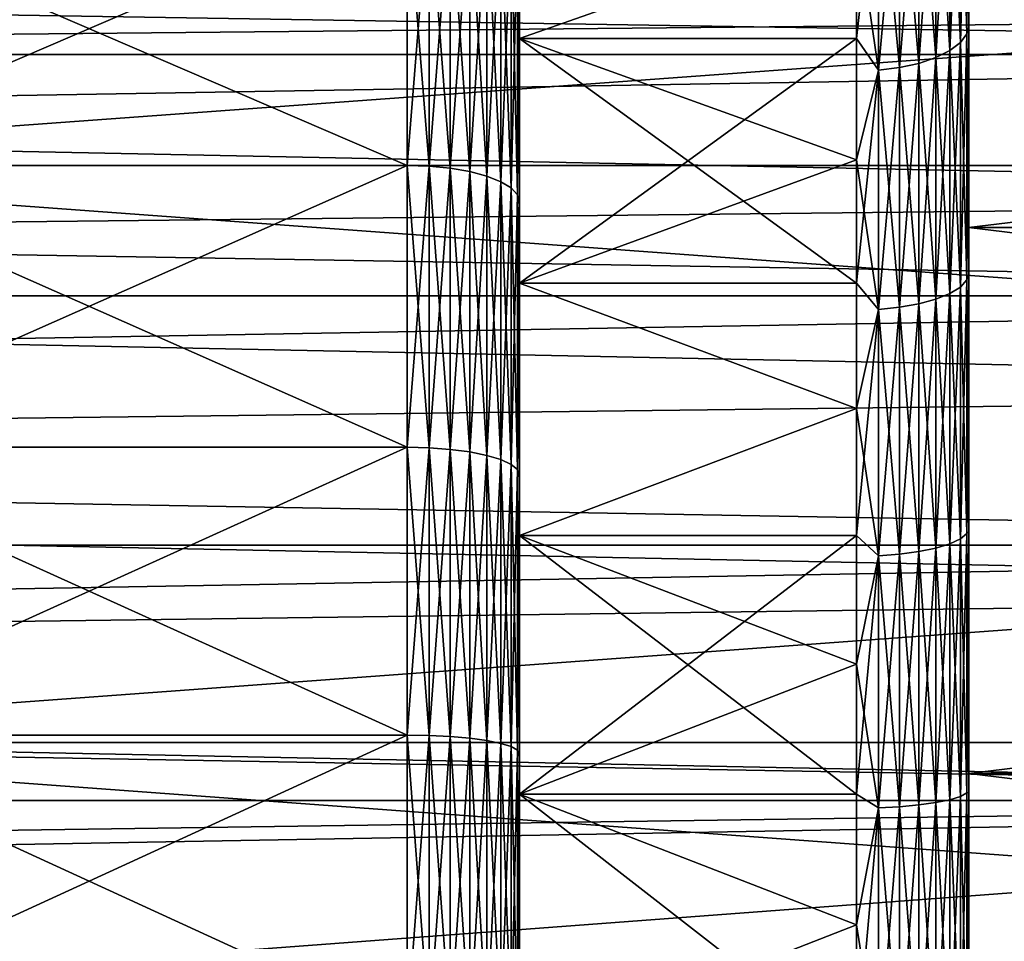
# Model space of a CAD drawing. Header units: metres. Extents: x -17 to 65, y -30 to 30.
# Tile 291 of 413: x 45.5 to 48.1, y 1 to 3.5. Entities that reach past the tile are written whole.
import ezdxf

# ---------------------------------------------------------------- set-up
doc = ezdxf.new("R2010")
doc.units = ezdxf.units.M
doc.layers.add('solid_508461', color=7, linetype='CONTINUOUS')

msp = doc.modelspace()

# ---------------------------------------------------------------- linework, layer by layer
at = {"layer": 'solid_508461'}
for points in [[(44, 3.08463, 29.840996), (65, 3.084638, 29.840996), (65, 4.616772, 29.642624)], [(44, 4.616718, 29.642637), (44, 3.08463, 29.840996), (65, 4.616772, 29.642624)], [(44, 4.616718, -29.642637), (65, 4.616772, -29.642624), (65, 3.084638, -29.840996)], [(44, 3.08463, -29.840996), (44, 4.616718, -29.642637), (65, 3.084638, -29.840996)], [(48, 4.090616, 7.336679), (48, 4.368197, 26.644299), (48, 2.919213, 26.841726)], [(60, 2.919213, 26.841726), (48, 2.919213, 26.841726), (48, 4.368197, 26.644299)], [(60, 2.919213, 26.841726), (48, 4.368197, 26.644299), (60, 4.368197, 26.644299)], [(48, 3.453539, -7.657223), (48, 2.919213, -26.841726), (48, 4.368197, -26.644299)], [(60, 4.368197, -26.644299), (48, 4.368197, -26.644299), (48, 2.919213, -26.841726)], [(48, 4.090628, -7.336672), (48, 3.453539, -7.657223), (48, 4.368197, -26.644299)], [(60, 4.368197, -26.644299), (48, 2.919213, -26.841726), (60, 2.919213, -26.841726)], [(47.994236, 3.435863, -7.600988), (48, 3.453539, -7.657223), (48, 4.090628, -7.336672)], [(47.994236, 4.068094, -7.282224), (47.994236, 3.435863, -7.600988), (48, 4.090628, -7.336672)], [(47.994236, 3.435863, 7.600988), (48, 4.090616, 7.336679), (48, 3.453523, 7.657231)], [(47.994236, 3.435863, 7.600988), (47.994236, 4.068094, 7.282224), (48, 4.090616, 7.336679)], [(48, 3.453523, 7.657231), (48, 4.090616, 7.336679), (48, 2.919213, 26.841726)], [(46.799999, 3.423253, 7.341068), (46.799999, 4.049916, 7.014856), (47.700001, 3.740164, 7.184788)], [(46.799999, 4.049916, -7.014856), (46.799999, 3.423253, -7.341068), (47.700001, 3.740164, -7.184788)], [(46.799999, 3.689644, -8.427724), (46.799999, 3.423253, -7.341068), (46.799999, 4.049916, -7.014856)], [(46.799999, 3.689624, 8.427732), (46.799999, 4.049916, 7.014856), (46.799999, 3.423253, 7.341068)], [(47.977142, 3.41266, -7.549656), (47.994236, 3.435863, -7.600988), (47.994236, 4.068094, -7.282224)], [(47.977142, 4.040621, -7.233045), (47.977142, 3.41266, -7.549656), (47.994236, 4.068094, -7.282224)], [(47.977142, 4.040621, 7.233045), (47.994236, 4.068094, 7.282224), (47.994236, 3.435863, 7.600988)], [(47.949375, 3.391278, -7.502355), (47.977142, 3.41266, -7.549656), (47.977142, 4.040621, -7.233045)], [(47.949375, 4.015305, -7.187727), (47.949375, 3.391278, -7.502355), (47.977142, 4.040621, -7.233045)], [(47.949375, 4.015305, 7.187727), (47.977142, 4.040621, 7.233045), (47.977142, 3.41266, 7.549656)], [(47.977142, 3.41266, 7.549656), (47.977142, 4.040621, 7.233045), (47.994236, 3.435863, 7.600988)], [(52, 4.000002, -6.928206), (52, 3.380918, -7.250475), (13.5, 3.999999, -6.928201)], [(52, 4.000002, 6.928206), (13.5, 3.999999, 6.928201), (13.5, 3.380928, 7.250471)], [(52, 3.380918, 7.250475), (52, 4.000002, 6.928206), (13.5, 3.380928, 7.250471)], [(52, 3.380918, -7.250475), (13.5, 3.380928, -7.250471), (13.5, 3.999999, -6.928201)], [(47.912006, 3.372542, -7.460905), (47.949375, 3.391278, -7.502355), (47.949375, 4.015305, -7.187727)], [(47.912006, 3.993121, -7.148015), (47.912006, 3.372542, -7.460905), (47.949375, 4.015305, -7.187727)], [(47.912006, 3.993121, 7.148015), (47.949375, 4.015305, 7.187727), (47.949375, 3.391278, 7.502355)], [(47.949375, 3.391278, 7.502355), (47.949375, 4.015305, 7.187727), (47.977142, 3.41266, 7.549656)], [(47.814533, 3.34576, -7.401657), (47.866474, 3.357172, -7.426902), (47.866474, 3.974923, -7.115439)], [(47.814533, 3.961411, -7.091252), (47.814533, 3.34576, -7.401657), (47.866474, 3.974923, -7.115439)], [(47.814533, 3.961411, 7.091252), (47.866474, 3.974923, 7.115439), (47.866474, 3.357172, 7.426902)], [(47.866474, 3.357172, -7.426902), (47.912006, 3.372542, -7.460905), (47.912006, 3.993121, -7.148015)], [(47.866474, 3.974923, -7.115439), (47.866474, 3.357172, -7.426902), (47.912006, 3.993121, -7.148015)], [(47.866474, 3.974923, 7.115439), (47.912006, 3.993121, 7.148015), (47.912006, 3.372542, 7.460905)], [(47.866474, 3.357172, 7.426902), (47.866474, 3.974923, 7.115439), (47.912006, 3.372542, 7.460905)], [(47.912006, 3.372542, 7.460905), (47.912006, 3.993121, 7.148015), (47.949375, 3.391278, 7.502355)], [(47.758179, 3.338746, 7.386141), (47.700001, 3.740164, 7.184788), (47.758179, 3.953107, 7.076387)], [(47.758179, 3.953107, -7.076387), (47.700001, 3.740164, -7.184788), (47.700001, 3.423208, -7.341093)], [(47.758179, 3.953107, -7.076387), (47.700001, 3.423208, -7.341093), (47.758179, 3.338746, -7.386141)], [(47.758179, 3.338746, -7.386141), (47.814533, 3.34576, -7.401657), (47.814533, 3.961411, -7.091252)], [(47.758179, 3.953107, -7.076387), (47.758179, 3.338746, -7.386141), (47.814533, 3.961411, -7.091252)], [(47.758179, 3.953107, 7.076387), (47.814533, 3.961411, 7.091252), (47.814533, 3.34576, 7.401657)], [(47.758179, 3.338746, 7.386141), (47.758179, 3.953107, 7.076387), (47.814533, 3.34576, 7.401657)], [(47.814533, 3.34576, 7.401657), (47.814533, 3.961411, 7.091252), (47.866474, 3.357172, 7.426902)], [(35, 3.333888, 5.579895), (35, 3.820577, 5.258628), (51.500004, 3.493778, 5.481196)], [(35, 3.820577, -5.258628), (35, 3.333888, -5.579895), (51.500004, 3.493779, -5.481196)], [(46.5, 3.816106, -8.699847), (44.799999, 3.816106, -8.699847), (44.799999, 3.084644, -8.985264)], [(46.5, 3.084644, -8.985264), (46.5, 3.816106, -8.699847), (44.799999, 3.084644, -8.985264)], [(46.5, 3.084644, 8.985264), (44.799999, 3.084644, 8.985264), (44.799999, 3.816106, 8.699847)], [(46.5, 3.816106, 8.699847), (46.5, 3.084644, 8.985264), (44.799999, 3.816106, 8.699847)], [(46.558529, 3.082773, 8.979812), (46.5, 3.084644, 8.985264), (46.5, 3.816106, 8.699847)], [(46.558529, 3.082773, 8.979812), (46.5, 3.816106, 8.699847), (46.558529, 3.813791, 8.694568)], [(46.558529, 3.813791, -8.694568), (46.5, 3.816106, -8.699847), (46.5, 3.084644, -8.985264)], [(46.558529, 3.813791, -8.694568), (46.5, 3.084644, -8.985264), (46.558529, 3.082773, -8.979812)], [(46.558529, 3.813791, -8.694568), (46.558529, 3.082773, -8.979812), (46.614861, 3.806924, -8.678913)], [(46.558529, 3.813791, 8.694568), (46.614861, 3.806924, 8.678913), (46.614861, 3.077223, 8.963644)], [(46.558529, 3.082773, 8.979812), (46.558529, 3.813791, 8.694568), (46.614861, 3.077223, 8.963644)], [(46.558529, 3.082773, -8.979812), (46.614861, 3.077223, -8.963644), (46.614861, 3.806924, -8.678913)], [(46.614861, 3.806924, -8.678913), (46.614861, 3.077223, -8.963644), (46.666767, 3.795771, -8.653486)], [(46.614861, 3.806924, 8.678913), (46.666767, 3.795771, 8.653486), (46.666767, 3.068207, 8.937382)], [(46.614861, 3.077223, 8.963644), (46.614861, 3.806924, 8.678913), (46.666767, 3.068207, 8.937382)], [(46.614861, 3.077223, -8.963644), (46.666767, 3.068207, -8.937382), (46.666767, 3.795771, -8.653486)], [(46.666767, 3.795771, -8.653486), (46.666767, 3.068207, -8.937382), (46.712257, 3.78076, -8.619265)], [(46.666767, 3.795771, 8.653486), (46.712257, 3.78076, 8.619265), (46.712257, 3.056074, 8.902039)], [(46.666767, 3.068207, 8.937382), (46.666767, 3.795771, 8.653486), (46.712257, 3.056074, 8.902039)], [(46.666767, 3.068207, -8.937382), (46.712257, 3.056074, -8.902039), (46.712257, 3.78076, -8.619265)], [(46.712257, 3.78076, -8.619265), (46.712257, 3.056074, -8.902039), (46.749573, 3.76247, -8.577568)], [(46.712257, 3.78076, 8.619265), (46.749573, 3.76247, 8.577568), (46.749573, 3.04129, 8.858974)], [(46.712257, 3.056074, 8.902039), (46.712257, 3.78076, 8.619265), (46.749573, 3.04129, 8.858974)], [(46.712257, 3.056074, -8.902039), (46.749573, 3.04129, -8.858974), (46.749573, 3.76247, -8.577568)], [(46.749573, 3.76247, -8.577568), (46.749573, 3.04129, -8.858974), (46.777275, 3.741605, -8.530001)], [(46.749573, 3.76247, 8.577568), (46.777275, 3.741605, 8.530001), (46.777275, 3.024424, 8.809846)], [(46.749573, 3.04129, 8.858974), (46.749573, 3.76247, 8.577568), (46.777275, 3.024424, 8.809846)], [(46.749573, 3.04129, -8.858974), (46.777275, 3.024424, -8.809846), (46.777275, 3.741605, -8.530001)], [(46.777275, 3.741605, -8.530001), (46.777275, 3.024424, -8.809846), (46.794304, 3.718969, -8.478395)], [(46.777275, 3.741605, 8.530001), (46.794304, 3.718969, 8.478395), (46.794304, 3.006126, 8.756547)], [(46.777275, 3.024424, 8.809846), (46.777275, 3.741605, 8.530001), (46.794304, 3.006126, 8.756547)], [(46.799999, 3.423253, 7.341068), (47.700001, 3.740164, 7.184788), (47.700001, 3.423208, 7.341093)], [(46.799999, 3.423253, -7.341068), (47.700001, 3.423208, -7.341093), (47.700001, 3.740164, -7.184788)], [(47.758179, 3.338746, 7.386141), (47.700001, 3.423208, 7.341093), (47.700001, 3.740164, 7.184788)], [(46.777275, 3.024424, -8.809846), (46.794304, 3.006126, -8.756547), (46.794304, 3.718969, -8.478395)], [(46.794304, 3.718969, -8.478395), (46.794304, 3.006126, -8.756547), (46.799999, 3.689644, -8.427724)], [(46.794304, 3.006126, 8.756547), (46.794304, 3.718969, 8.478395), (46.799999, 3.689624, 8.427732)], [(46.794304, 3.006126, -8.756547), (46.799999, 2.980591, -8.703794), (46.799999, 3.689644, -8.427724)], [(46.794304, 3.006126, 8.756547), (46.799999, 3.689624, 8.427732), (46.799999, 2.980564, 8.703803)], [(46.799999, 3.689644, -8.427724), (46.799999, 2.980591, -8.703794), (46.799999, 3.423253, -7.341068)], [(46.799999, 2.980564, 8.703803), (46.799999, 3.689624, 8.427732), (46.799999, 3.423253, 7.341068)], [(35, 3.333888, -5.579895), (51.500004, 2.999948, -5.766308), (51.500004, 3.493779, -5.481196)], [(35, 3.333888, 5.579895), (51.500004, 3.493778, 5.481196), (51.500004, 2.999947, 5.766309)], [(47.994236, 2.778877, -7.864987), (48, 2.79103, -7.922759), (48, 3.453539, -7.657223)], [(47.994236, 3.435863, -7.600988), (47.994236, 2.778877, -7.864987), (48, 3.453539, -7.657223)], [(47.994236, 2.778877, 7.864987), (48, 3.453523, 7.657231), (48, 2.791005, 7.922768)], [(47.994236, 2.778877, 7.864987), (47.994236, 3.435863, 7.600988), (48, 3.453523, 7.657231)], [(48, 3.453539, -7.657223), (48, 2.79103, -7.922759), (48, 2.919213, -26.841726)], [(48, 2.791005, 7.922768), (48, 3.453523, 7.657231), (48, 2.919213, 26.841726)], [(46.799999, 3.423253, 7.341068), (47.700001, 3.099736, 7.483424), (47.700001, 2.770363, 7.61151)], [(46.799999, 2.77027, 7.611546), (46.799999, 3.423253, 7.341068), (47.700001, 2.770363, 7.61151)], [(46.799999, 3.423253, 7.341068), (47.700001, 3.423208, 7.341093), (47.700001, 3.099736, 7.483424)], [(46.799999, 3.423253, -7.341068), (46.799999, 2.77027, -7.611546), (47.700001, 3.423208, -7.341093)], [(46.799999, 2.980591, -8.703794), (46.799999, 2.77027, -7.611546), (46.799999, 3.423253, -7.341068)], [(46.799999, 2.980564, 8.703803), (46.799999, 3.423253, 7.341068), (46.799999, 2.77027, 7.611546)], [(46.799999, 2.77027, -7.611546), (47.700001, 3.099736, -7.483424), (47.700001, 3.423208, -7.341093)], [(47.758179, 3.338746, 7.386141), (47.700001, 3.099736, 7.483424), (47.700001, 3.423208, 7.341093)], [(47.758179, 3.338746, -7.386141), (47.700001, 3.423208, -7.341093), (47.700001, 3.099736, -7.483424)], [(47.977142, 2.76011, -7.811872), (47.994236, 2.778877, -7.864987), (47.994236, 3.435863, -7.600988)], [(47.977142, 3.41266, -7.549656), (47.977142, 2.76011, -7.811872), (47.994236, 3.435863, -7.600988)], [(47.977142, 3.41266, 7.549656), (47.994236, 3.435863, 7.600988), (47.994236, 2.778877, 7.864987)], [(47.949375, 2.742817, -7.762928), (47.977142, 2.76011, -7.811872), (47.977142, 3.41266, -7.549656)], [(47.949375, 3.391278, -7.502355), (47.949375, 2.742817, -7.762928), (47.977142, 3.41266, -7.549656)], [(47.949375, 3.391278, 7.502355), (47.977142, 3.41266, 7.549656), (47.977142, 2.76011, 7.811872)], [(47.977142, 2.76011, 7.811872), (47.977142, 3.41266, 7.549656), (47.994236, 2.778877, 7.864987)], [(52, 2.736138, -7.517552), (13.5, 2.736182, -7.517531), (13.5, 3.380928, -7.250471)], [(52, 3.380918, -7.250475), (52, 2.736138, -7.517552), (13.5, 3.380928, -7.250471)], [(52, 3.380918, 7.250475), (13.5, 3.380928, 7.250471), (13.5, 2.736182, 7.517531)], [(52, 2.736138, 7.517552), (52, 3.380918, 7.250475), (13.5, 2.736182, 7.517531)], [(47.866474, 2.715232, -7.684855), (47.912006, 2.727663, -7.720038), (47.912006, 3.372542, -7.460905)], [(47.866474, 3.357172, -7.426902), (47.866474, 2.715232, -7.684855), (47.912006, 3.372542, -7.460905)], [(47.866474, 3.357172, 7.426902), (47.912006, 3.372542, 7.460905), (47.912006, 2.727663, 7.720038)], [(47.912006, 2.727663, -7.720038), (47.949375, 2.742817, -7.762928), (47.949375, 3.391278, -7.502355)], [(47.912006, 3.372542, -7.460905), (47.912006, 2.727663, -7.720038), (47.949375, 3.391278, -7.502355)], [(47.912006, 3.372542, 7.460905), (47.949375, 3.391278, 7.502355), (47.949375, 2.742817, 7.762928)], [(47.912006, 2.727663, 7.720038), (47.912006, 3.372542, 7.460905), (47.949375, 2.742817, 7.762928)], [(47.949375, 2.742817, 7.762928), (47.949375, 3.391278, 7.502355), (47.977142, 2.76011, 7.811872)], [(47.758179, 2.70033, -7.642678), (47.814533, 2.706002, -7.658733), (47.814533, 3.34576, -7.401657)], [(47.758179, 3.338746, -7.386141), (47.758179, 2.70033, -7.642678), (47.814533, 3.34576, -7.401657)], [(47.758179, 3.338746, 7.386141), (47.814533, 3.34576, 7.401657), (47.814533, 2.706002, 7.658733)], [(47.814533, 2.706002, -7.658733), (47.866474, 2.715232, -7.684855), (47.866474, 3.357172, -7.426902)], [(47.814533, 3.34576, -7.401657), (47.814533, 2.706002, -7.658733), (47.866474, 3.357172, -7.426902)], [(47.814533, 3.34576, 7.401657), (47.866474, 3.357172, 7.426902), (47.866474, 2.715232, 7.684855)], [(47.814533, 2.706002, 7.658733), (47.814533, 3.34576, 7.401657), (47.866474, 2.715232, 7.684855)], [(47.866474, 2.715232, 7.684855), (47.866474, 3.357172, 7.426902), (47.912006, 2.727663, 7.720038)], [(35, 2.82019, 5.856324), (35, 3.333888, 5.579895), (51.500004, 2.999947, 5.766309)], [(35, 3.333888, -5.579895), (35, 2.82019, -5.856324), (51.500004, 2.999948, -5.766308)], [(47.758179, 2.70033, 7.642678), (47.700001, 3.099736, 7.483424), (47.758179, 3.338746, 7.386141)], [(47.758179, 3.338746, -7.386141), (47.700001, 3.099736, -7.483424), (47.700001, 2.770363, -7.61151)], [(47.758179, 3.338746, -7.386141), (47.700001, 2.770363, -7.61151), (47.758179, 2.70033, -7.642678)], [(47.758179, 2.70033, 7.642678), (47.758179, 3.338746, 7.386141), (47.814533, 2.706002, 7.658733)], [(44, 1.544363, 29.960222), (65, 1.544303, 29.960224), (65, 3.084638, 29.840996)], [(44, 3.08463, 29.840996), (44, 1.544363, 29.960222), (65, 3.084638, 29.840996)], [(44, 3.08463, -29.840996), (65, 3.084638, -29.840996), (65, 1.544303, -29.960224)], [(44, 1.544363, -29.960222), (44, 3.08463, -29.840996), (65, 1.544303, -29.960224)], [(46.5, 3.084644, -8.985264), (44.799999, 3.084644, -8.985264), (44.799999, 2.332112, -9.209303)], [(46.5, 2.332112, -9.209303), (46.5, 3.084644, -8.985264), (44.799999, 2.332112, -9.209303)], [(46.5, 2.332112, 9.209303), (44.799999, 2.332112, 9.209303), (44.799999, 3.084644, 8.985264)], [(46.5, 3.084644, 8.985264), (46.5, 2.332112, 9.209303), (44.799999, 3.084644, 8.985264)], [(46.558529, 2.330697, 9.203714), (46.5, 2.332112, 9.209303), (46.5, 3.084644, 8.985264)], [(46.558529, 2.330697, 9.203714), (46.5, 3.084644, 8.985264), (46.558529, 3.082773, 8.979812)], [(46.558529, 3.082773, -8.979812), (46.5, 3.084644, -8.985264), (46.5, 2.332112, -9.209303)], [(46.558529, 3.082773, -8.979812), (46.5, 2.332112, -9.209303), (46.558529, 2.330697, -9.203714)], [(46.558529, 3.082773, -8.979812), (46.558529, 2.330697, -9.203714), (46.614861, 3.077223, -8.963644)], [(46.558529, 3.082773, 8.979812), (46.614861, 3.077223, 8.963644), (46.614861, 2.326501, 9.187143)], [(46.558529, 2.330697, 9.203714), (46.558529, 3.082773, 8.979812), (46.614861, 2.326501, 9.187143)], [(46.558529, 2.330697, -9.203714), (46.614861, 2.326501, -9.187143), (46.614861, 3.077223, -8.963644)], [(46.614861, 3.077223, -8.963644), (46.614861, 2.326501, -9.187143), (46.666767, 3.068207, -8.937382)], [(46.614861, 3.077223, 8.963644), (46.666767, 3.068207, 8.937382), (46.666767, 2.319685, 9.160227)], [(46.614861, 2.326501, 9.187143), (46.614861, 3.077223, 8.963644), (46.666767, 2.319685, 9.160227)], [(46.799999, 2.77027, -7.611546), (47.700001, 2.770363, -7.61151), (47.700001, 3.099736, -7.483424)], [(47.758179, 2.70033, 7.642678), (47.700001, 2.770363, 7.61151), (47.700001, 3.099736, 7.483424)], [(46.614861, 2.326501, -9.187143), (46.666767, 2.319685, -9.160227), (46.666767, 3.068207, -8.937382)], [(46.666767, 3.068207, -8.937382), (46.666767, 2.319685, -9.160227), (46.712257, 3.056074, -8.902039)], [(46.666767, 3.068207, 8.937382), (46.712257, 3.056074, 8.902039), (46.712257, 2.310511, 9.124002)], [(46.666767, 2.319685, 9.160227), (46.666767, 3.068207, 8.937382), (46.712257, 2.310511, 9.124002)], [(46.666767, 2.319685, -9.160227), (46.712257, 2.310511, -9.124002), (46.712257, 3.056074, -8.902039)], [(46.712257, 3.056074, -8.902039), (46.712257, 2.310511, -9.124002), (46.749573, 3.04129, -8.858974)], [(46.712257, 3.056074, 8.902039), (46.749573, 3.04129, 8.858974), (46.749573, 2.299334, 9.079864)], [(46.712257, 2.310511, 9.124002), (46.712257, 3.056074, 8.902039), (46.749573, 2.299334, 9.079864)], [(46.712257, 2.310511, -9.124002), (46.749573, 2.299334, -9.079864), (46.749573, 3.04129, -8.858974)], [(46.749573, 3.04129, -8.858974), (46.749573, 2.299334, -9.079864), (46.777275, 3.024424, -8.809846)], [(46.749573, 3.04129, 8.858974), (46.777275, 3.024424, 8.809846), (46.777275, 2.286583, 9.02951)], [(46.749573, 2.299334, 9.079864), (46.749573, 3.04129, 8.858974), (46.777275, 2.286583, 9.02951)], [(46.749573, 2.299334, -9.079864), (46.777275, 2.286583, -9.02951), (46.777275, 3.024424, -8.809846)], [(46.777275, 3.024424, -8.809846), (46.777275, 2.286583, -9.02951), (46.794304, 3.006126, -8.756547)], [(46.777275, 3.024424, 8.809846), (46.794304, 3.006126, 8.756547), (46.794304, 2.272749, 8.974882)], [(46.777275, 2.286583, 9.02951), (46.777275, 3.024424, 8.809846), (46.794304, 2.272749, 8.974882)], [(35, 2.82019, -5.856324), (51.500004, 2.483282, -6.006938), (51.500004, 2.999948, -5.766308)], [(35, 2.82019, 5.856324), (51.500004, 2.999947, 5.766309), (51.500004, 2.483281, 6.006939)], [(46.777275, 2.286583, -9.02951), (46.794304, 2.272749, -8.974882), (46.794304, 3.006126, -8.756547)], [(46.794304, 3.006126, -8.756547), (46.794304, 2.272749, -8.974882), (46.799999, 2.980591, -8.703794)], [(46.794304, 3.006126, 8.756547), (46.799999, 2.980564, 8.703803), (46.799999, 2.617711, 8.819727)], [(46.794304, 2.272749, 8.974882), (46.794304, 3.006126, 8.756547), (46.799999, 2.617711, 8.819727)], [(46.794304, 2.272749, -8.974882), (46.799999, 2.617743, -8.819717), (46.799999, 2.980591, -8.703794)], [(46.799999, 2.980591, -8.703794), (46.799999, 2.617743, -8.819717), (46.799999, 2.77027, -7.611546)], [(46.799999, 2.617711, 8.819727), (46.799999, 2.980564, 8.703803), (46.799999, 2.77027, 7.611546)], [(48, 2.791005, 7.922768), (48, 2.919213, 26.841726), (48, 1.461698, 26.960402)], [(60, 1.461698, 26.960402), (48, 1.461698, 26.960402), (48, 2.919213, 26.841726)], [(60, 1.461698, 26.960402), (48, 2.919213, 26.841726), (60, 2.919213, 26.841726)], [(48, 2.107801, -8.131241), (48, 1.461698, -26.960402), (48, 2.919213, -26.841726)], [(60, 2.919213, -26.841726), (48, 2.919213, -26.841726), (48, 1.461698, -26.960402)], [(48, 2.451574, -8.034286), (48, 2.107801, -8.131241), (48, 2.919213, -26.841726)], [(48, 2.79103, -7.922759), (48, 2.451574, -8.034286), (48, 2.919213, -26.841726)], [(60, 2.919213, -26.841726), (48, 1.461698, -26.960402), (60, 1.461698, -26.960402)], [(35, 2.28395, 6.085524), (35, 2.82019, 5.856324), (51.500004, 2.483281, 6.006939)], [(35, 2.82019, -5.856324), (35, 2.28395, -6.085524), (51.500004, 2.483282, -6.006938)], [(47.994236, 2.101868, -8.072318), (48, 2.451574, -8.034286), (48, 2.79103, -7.922759)], [(47.994236, 2.778877, -7.864987), (47.994236, 2.101868, -8.072318), (48, 2.79103, -7.922759)], [(47.994236, 2.778877, 7.864987), (48, 2.791005, 7.922768), (48, 2.451544, 8.034296)], [(48, 2.451544, 8.034296), (48, 2.791005, 7.922768), (48, 1.461698, 26.960402)], [(46.799999, 2.77027, 7.611546), (47.700001, 2.770363, 7.61151), (47.700001, 2.435717, 7.725107)], [(46.799999, 2.77027, -7.611546), (47.700001, 2.435717, -7.725107), (47.700001, 2.770363, -7.61151)], [(46.799999, 2.096466, 7.823985), (46.799999, 2.77027, 7.611546), (47.700001, 2.435717, 7.725107)], [(46.799999, 2.77027, -7.611546), (46.799999, 2.096466, -7.823985), (47.700001, 2.435717, -7.725107)], [(46.799999, 2.250454, -8.920503), (46.799999, 2.096466, -7.823985), (46.799999, 2.77027, -7.611546)], [(46.799999, 2.617743, -8.819717), (46.799999, 2.250454, -8.920503), (46.799999, 2.77027, -7.611546)], [(46.799999, 2.617711, 8.819727), (46.799999, 2.77027, 7.611546), (46.799999, 2.096466, 7.823985)], [(47.758179, 2.70033, 7.642678), (47.700001, 2.435717, 7.725107), (47.700001, 2.770363, 7.61151)], [(47.758179, 2.70033, -7.642678), (47.700001, 2.770363, -7.61151), (47.700001, 2.435717, -7.725107)], [(47.977142, 2.087674, -8.017803), (47.994236, 2.101868, -8.072318), (47.994236, 2.778877, -7.864987)], [(47.977142, 2.76011, -7.811872), (47.977142, 2.087674, -8.017803), (47.994236, 2.778877, -7.864987)], [(47.977142, 2.76011, 7.811872), (47.994236, 2.778877, 7.864987), (47.994236, 2.101868, 8.072318)], [(47.994236, 2.101868, 8.072318), (47.994236, 2.778877, 7.864987), (48, 2.451544, 8.034296)], [(52, 2.070505, -7.727415), (13.5, 2.070524, -7.727413), (13.5, 2.736182, -7.517531)], [(52, 2.736138, -7.517552), (52, 2.070505, -7.727415), (13.5, 2.736182, -7.517531)], [(52, 2.736138, 7.517552), (13.5, 2.736182, 7.517531), (13.5, 2.070524, 7.727413)], [(52, 2.070505, 7.727415), (52, 2.736138, 7.517552), (13.5, 2.070524, 7.727413)], [(47.912006, 2.063132, -7.923549), (47.949375, 2.074594, -7.967569), (47.949375, 2.742817, -7.762928)], [(47.912006, 2.727663, -7.720038), (47.912006, 2.063132, -7.923549), (47.949375, 2.742817, -7.762928)], [(47.912006, 2.727663, 7.720038), (47.949375, 2.742817, 7.762928), (47.949375, 2.074594, 7.967569)], [(47.949375, 2.074594, -7.967569), (47.977142, 2.087674, -8.017803), (47.977142, 2.76011, -7.811872)], [(47.949375, 2.742817, -7.762928), (47.949375, 2.074594, -7.967569), (47.977142, 2.76011, -7.811872)], [(47.949375, 2.742817, 7.762928), (47.977142, 2.76011, 7.811872), (47.977142, 2.087674, 8.017803)], [(47.949375, 2.074594, 7.967569), (47.949375, 2.742817, 7.762928), (47.977142, 2.087674, 8.017803)], [(47.977142, 2.087674, 8.017803), (47.977142, 2.76011, 7.811872), (47.994236, 2.101868, 8.072318)], [(47.814533, 2.046748, -7.860627), (47.866474, 2.053729, -7.887438), (47.866474, 2.715232, -7.684855)], [(47.814533, 2.706002, -7.658733), (47.814533, 2.046748, -7.860627), (47.866474, 2.715232, -7.684855)], [(47.814533, 2.706002, 7.658733), (47.866474, 2.715232, 7.684855), (47.866474, 2.053729, 7.887438)], [(47.866474, 2.053729, -7.887438), (47.912006, 2.063132, -7.923549), (47.912006, 2.727663, -7.720038)], [(47.866474, 2.715232, -7.684855), (47.866474, 2.053729, -7.887438), (47.912006, 2.727663, -7.720038)], [(47.866474, 2.715232, 7.684855), (47.912006, 2.727663, 7.720038), (47.912006, 2.063132, 7.923549)], [(47.866474, 2.053729, 7.887438), (47.866474, 2.715232, 7.684855), (47.912006, 2.063132, 7.923549)], [(47.912006, 2.063132, 7.923549), (47.912006, 2.727663, 7.720038), (47.949375, 2.074594, 7.967569)], [(47.758179, 2.042458, 7.844149), (47.700001, 2.435717, 7.725107), (47.758179, 2.70033, 7.642678)], [(47.758179, 2.70033, -7.642678), (47.700001, 2.435717, -7.725107), (47.700001, 2.096434, -7.823999)], [(47.758179, 2.70033, -7.642678), (47.700001, 2.096434, -7.823999), (47.758179, 2.042458, -7.844149)], [(47.758179, 2.042458, -7.844149), (47.814533, 2.046748, -7.860627), (47.814533, 2.706002, -7.658733)], [(47.758179, 2.70033, -7.642678), (47.758179, 2.042458, -7.844149), (47.814533, 2.706002, -7.658733)], [(47.758179, 2.70033, 7.642678), (47.814533, 2.706002, 7.658733), (47.814533, 2.046748, 7.860627)], [(47.758179, 2.042458, 7.844149), (47.758179, 2.70033, 7.642678), (47.814533, 2.046748, 7.860627)], [(47.814533, 2.046748, 7.860627), (47.814533, 2.706002, 7.658733), (47.866474, 2.053729, 7.887438)], [(46.794304, 2.272749, -8.974882), (46.799999, 2.250454, -8.920503), (46.799999, 2.617743, -8.819717)], [(46.794304, 2.272749, 8.974882), (46.799999, 2.617711, 8.819727), (46.799999, 2.250418, 8.920511)], [(46.799999, 2.250418, 8.920511), (46.799999, 2.617711, 8.819727), (46.799999, 2.096466, 7.823985)], [(35, 2.28395, -6.085524), (51.500004, 1.947275, -6.201461), (51.500004, 2.483282, -6.006938)], [(35, 2.28395, 6.085524), (51.500004, 2.483281, 6.006939), (51.500004, 1.947274, 6.201461)], [(47.994236, 2.101868, -8.072318), (48, 2.107801, -8.131241), (48, 2.451574, -8.034286)], [(47.994236, 2.101868, 8.072318), (48, 2.451544, 8.034296), (48, 2.107765, 8.13125)], [(48, 2.107765, 8.13125), (48, 2.451544, 8.034296), (48, 1.461698, 26.960402)], [(46.799999, 2.096466, 7.823985), (47.700001, 2.435717, 7.725107), (47.700001, 2.096434, 7.823999)], [(46.799999, 2.096466, -7.823985), (47.700001, 2.096434, -7.823999), (47.700001, 2.435717, -7.725107)], [(47.758179, 2.042458, 7.844149), (47.700001, 2.096434, 7.823999), (47.700001, 2.435717, 7.725107)], [(46.5, 2.332112, -9.209303), (44.799999, 2.332112, -9.209303), (44.799999, 1.563648, -9.370433)], [(46.5, 1.563648, -9.370433), (46.5, 2.332112, -9.209303), (44.799999, 1.563648, -9.370433)], [(46.5, 1.563648, 9.370433), (44.799999, 1.563648, 9.370433), (44.799999, 2.332112, 9.209303)], [(46.5, 2.332112, 9.209303), (46.5, 1.563648, 9.370433), (44.799999, 2.332112, 9.209303)], [(46.558529, 1.5627, 9.364747), (46.5, 1.563648, 9.370433), (46.5, 2.332112, 9.209303)], [(46.558529, 1.5627, 9.364747), (46.5, 2.332112, 9.209303), (46.558529, 2.330697, 9.203714)], [(46.558529, 2.330697, -9.203714), (46.5, 2.332112, -9.209303), (46.5, 1.563648, -9.370433)], [(46.558529, 2.330697, -9.203714), (46.5, 1.563648, -9.370433), (46.558529, 1.5627, -9.364747)], [(46.558529, 2.330697, -9.203714), (46.558529, 1.5627, -9.364747), (46.614861, 2.326501, -9.187143)], [(46.558529, 2.330697, 9.203714), (46.614861, 2.326501, 9.187143), (46.614861, 1.559886, 9.347885)], [(46.558529, 1.5627, 9.364747), (46.558529, 2.330697, 9.203714), (46.614861, 1.559886, 9.347885)], [(46.558529, 1.5627, -9.364747), (46.614861, 1.559886, -9.347885), (46.614861, 2.326501, -9.187143)], [(46.614861, 2.326501, -9.187143), (46.614861, 1.559886, -9.347885), (46.666767, 2.319685, -9.160227)], [(46.614861, 2.326501, 9.187143), (46.666767, 2.319685, 9.160227), (46.666767, 1.555316, 9.320498)], [(46.614861, 1.559886, 9.347885), (46.614861, 2.326501, 9.187143), (46.666767, 1.555316, 9.320498)], [(46.614861, 1.559886, -9.347885), (46.666767, 1.555316, -9.320498), (46.666767, 2.319685, -9.160227)], [(46.666767, 2.319685, -9.160227), (46.666767, 1.555316, -9.320498), (46.712257, 2.310511, -9.124002)], [(46.666767, 2.319685, 9.160227), (46.712257, 2.310511, 9.124002), (46.712257, 1.549165, 9.28364)], [(46.666767, 1.555316, 9.320498), (46.666767, 2.319685, 9.160227), (46.712257, 1.549165, 9.28364)], [(46.666767, 1.555316, -9.320498), (46.712257, 1.549165, -9.28364), (46.712257, 2.310511, -9.124002)], [(46.712257, 2.310511, -9.124002), (46.712257, 1.549165, -9.28364), (46.749573, 2.299334, -9.079864)], [(46.712257, 2.310511, 9.124002), (46.749573, 2.299334, 9.079864), (46.749573, 1.541671, 9.238729)], [(46.712257, 1.549165, 9.28364), (46.712257, 2.310511, 9.124002), (46.749573, 1.541671, 9.238729)], [(46.712257, 1.549165, -9.28364), (46.749573, 1.541671, -9.238729), (46.749573, 2.299334, -9.079864)], [(46.749573, 2.299334, -9.079864), (46.749573, 1.541671, -9.238729), (46.777275, 2.286583, -9.02951)], [(46.749573, 2.299334, 9.079864), (46.777275, 2.286583, 9.02951), (46.777275, 1.533122, 9.187495)], [(46.749573, 1.541671, 9.238729), (46.749573, 2.299334, 9.079864), (46.777275, 1.533122, 9.187495)], [(35, 1.729163, 6.265776), (35, 2.28395, 6.085524), (51.500004, 1.947274, 6.201461)], [(35, 2.28395, -6.085524), (35, 1.729163, -6.265776), (51.500004, 1.947275, -6.201461)], [(46.749573, 1.541671, -9.238729), (46.777275, 1.533122, -9.187495), (46.777275, 2.286583, -9.02951)], [(46.777275, 2.286583, -9.02951), (46.777275, 1.533122, -9.187495), (46.794304, 2.272749, -8.974882)], [(46.777275, 2.286583, 9.02951), (46.794304, 2.272749, 8.974882), (46.794304, 1.523846, 9.131911)], [(46.777275, 1.533122, 9.187495), (46.777275, 2.286583, 9.02951), (46.794304, 1.523846, 9.131911)], [(46.777275, 1.533122, -9.187495), (46.794304, 1.523846, -9.131911), (46.794304, 2.272749, -8.974882)], [(46.794304, 2.272749, -8.974882), (46.794304, 1.523846, -9.131911), (46.799999, 2.250454, -8.920503)], [(46.794304, 1.523846, 9.131911), (46.794304, 2.272749, 8.974882), (46.799999, 2.250418, 8.920511)], [(46.794304, 1.523846, -9.131911), (46.799999, 1.505854, -9.075926), (46.799999, 2.250454, -8.920503)], [(46.794304, 1.523846, 9.131911), (46.799999, 2.250418, 8.920511), (46.799999, 1.505814, 9.075933)], [(46.799999, 2.250454, -8.920503), (46.799999, 1.505854, -9.075926), (46.799999, 2.096466, -7.823985)], [(46.799999, 1.505814, 9.075933), (46.799999, 2.250418, 8.920511), (46.799999, 2.096466, 7.823985)], [(47.994236, 1.409716, -8.221488), (48, 1.410468, -8.280738), (48, 2.107801, -8.131241)], [(47.994236, 2.101868, -8.072318), (47.994236, 1.409716, -8.221488), (48, 2.107801, -8.131241)], [(47.994236, 1.409716, 8.221488), (48, 2.107765, 8.13125), (48, 1.410427, 8.280745)], [(47.994236, 1.409716, 8.221488), (47.994236, 2.101868, 8.072318), (48, 2.107765, 8.13125)], [(48, 2.107801, -8.131241), (48, 1.410468, -8.280738), (48, 1.461698, -26.960402)], [(48, 1.410427, 8.280745), (48, 2.107765, 8.13125), (48, 1.461698, 26.960402)], [(46.799999, 2.096466, 7.823985), (47.700001, 1.753161, 7.907998), (47.700001, 1.40655, 7.976943)], [(46.799999, 1.406481, 7.976955), (46.799999, 2.096466, 7.823985), (47.700001, 1.40655, 7.976943)], [(46.799999, 2.096466, 7.823985), (47.700001, 2.096434, 7.823999), (47.700001, 1.753161, 7.907998)], [(46.799999, 2.096466, -7.823985), (46.799999, 1.406481, -7.976955), (47.700001, 2.096434, -7.823999)], [(46.799999, 1.505854, -9.075926), (46.799999, 1.406481, -7.976955), (46.799999, 2.096466, -7.823985)], [(46.799999, 1.505814, 9.075933), (46.799999, 2.096466, 7.823985), (46.799999, 1.406481, 7.976955)], [(46.799999, 1.406481, -7.976955), (47.700001, 1.753161, -7.907998), (47.700001, 2.096434, -7.823999)], [(47.758179, 2.042458, 7.844149), (47.700001, 1.753161, 7.907998), (47.700001, 2.096434, 7.823999)], [(47.758179, 2.042458, -7.844149), (47.700001, 2.096434, -7.823999), (47.700001, 1.753161, -7.907998)], [(47.949375, 1.391423, -8.114803), (47.977142, 1.400196, -8.165966), (47.977142, 2.087674, -8.017803)], [(47.949375, 2.074594, -7.967569), (47.949375, 1.391423, -8.114803), (47.977142, 2.087674, -8.017803)], [(47.949375, 2.074594, 7.967569), (47.977142, 2.087674, 8.017803), (47.977142, 1.400196, 8.165966)], [(47.977142, 1.400196, -8.165966), (47.994236, 1.409716, -8.221488), (47.994236, 2.101868, -8.072318)], [(47.977142, 2.087674, -8.017803), (47.977142, 1.400196, -8.165966), (47.994236, 2.101868, -8.072318)], [(47.977142, 2.087674, 8.017803), (47.994236, 2.101868, 8.072318), (47.994236, 1.409716, 8.221488)], [(47.977142, 1.400196, 8.165966), (47.977142, 2.087674, 8.017803), (47.994236, 1.409716, 8.221488)], [(52, 1.389159, -7.878468), (13.5, 1.389214, -7.878456), (13.5, 2.070524, -7.727413)], [(52, 2.070505, -7.727415), (52, 1.389159, -7.878468), (13.5, 2.070524, -7.727413)], [(52, 2.070505, 7.727415), (13.5, 2.070524, 7.727413), (13.5, 1.389214, 7.878456)], [(52, 1.389159, 7.878468), (52, 2.070505, 7.727415), (13.5, 1.389214, 7.878456)], [(47.814533, 1.372747, -8.005885), (47.866474, 1.377429, -8.033192), (47.866474, 2.053729, -7.887438)], [(47.814533, 2.046748, -7.860627), (47.814533, 1.372747, -8.005885), (47.866474, 2.053729, -7.887438)], [(47.814533, 2.046748, 7.860627), (47.866474, 2.053729, 7.887438), (47.866474, 1.377429, 8.033192)], [(47.866474, 1.377429, -8.033192), (47.912006, 1.383735, -8.06997), (47.912006, 2.063132, -7.923549)], [(47.866474, 2.053729, -7.887438), (47.866474, 1.377429, -8.033192), (47.912006, 2.063132, -7.923549)], [(47.866474, 2.053729, 7.887438), (47.912006, 2.063132, 7.923549), (47.912006, 1.383735, 8.06997)], [(47.866474, 1.377429, 8.033192), (47.866474, 2.053729, 7.887438), (47.912006, 1.383735, 8.06997)], [(47.912006, 1.383735, -8.06997), (47.949375, 1.391423, -8.114803), (47.949375, 2.074594, -7.967569)], [(47.912006, 2.063132, -7.923549), (47.912006, 1.383735, -8.06997), (47.949375, 2.074594, -7.967569)], [(47.912006, 2.063132, 7.923549), (47.949375, 2.074594, 7.967569), (47.949375, 1.391423, 8.114803)], [(47.912006, 1.383735, 8.06997), (47.912006, 2.063132, 7.923549), (47.949375, 1.391423, 8.114803)], [(47.949375, 1.391423, 8.114803), (47.949375, 2.074594, 7.967569), (47.977142, 1.400196, 8.165966)], [(47.758179, 1.369869, 7.989103), (47.700001, 1.753161, 7.907998), (47.758179, 2.042458, 7.844149)], [(47.758179, 2.042458, -7.844149), (47.700001, 1.753161, -7.907998), (47.700001, 1.40655, -7.976943)], [(47.758179, 2.042458, -7.844149), (47.700001, 1.40655, -7.976943), (47.758179, 1.369869, -7.989103)], [(47.758179, 1.369869, -7.989103), (47.814533, 1.372747, -8.005885), (47.814533, 2.046748, -7.860627)], [(47.758179, 2.042458, -7.844149), (47.758179, 1.369869, -7.989103), (47.814533, 2.046748, -7.860627)], [(47.758179, 2.042458, 7.844149), (47.814533, 2.046748, 7.860627), (47.814533, 1.372747, 8.005885)], [(47.758179, 1.369869, 7.989103), (47.758179, 2.042458, 7.844149), (47.814533, 1.372747, 8.005885)], [(47.814533, 1.372747, 8.005885), (47.814533, 2.046748, 7.860627), (47.866474, 1.377429, 8.033192)], [(35, 1.729163, -6.265776), (51.500004, 1.396535, -6.348204), (51.500004, 1.947275, -6.201461)], [(35, 1.729163, 6.265776), (51.500004, 1.947274, 6.201461), (51.500004, 1.396535, 6.348204)], [(46.799999, 1.406481, -7.976955), (47.700001, 1.40655, -7.976943), (47.700001, 1.753161, -7.907998)], [(47.758179, 1.369869, 7.989103), (47.700001, 1.40655, 7.976943), (47.700001, 1.753161, 7.907998)], [(35, 1.160623, 6.395543), (35, 1.729163, 6.265776), (51.500004, 1.396535, 6.348204)], [(35, 1.729163, -6.265776), (35, 1.160623, -6.395543), (51.500004, 1.396535, -6.348204)], [(46.5, 1.563648, -9.370433), (44.799999, 1.563648, -9.370433), (44.799999, 0.784504, -9.467553)], [(46.5, 0.784504, -9.467553), (46.5, 1.563648, -9.370433), (44.799999, 0.784504, -9.467553)], [(46.5, 0.784504, 9.467553), (44.799999, 0.784504, 9.467553), (44.799999, 1.563648, 9.370433)], [(46.5, 1.563648, 9.370433), (46.5, 0.784504, 9.467553), (44.799999, 1.563648, 9.370433)], [(46.558529, 0.784028, 9.461808), (46.5, 0.784504, 9.467553), (46.5, 1.563648, 9.370433)], [(46.558529, 0.784028, 9.461808), (46.5, 1.563648, 9.370433), (46.558529, 1.5627, 9.364747)], [(46.558529, 1.5627, -9.364747), (46.5, 1.563648, -9.370433), (46.5, 0.784504, -9.467553)], [(46.558529, 1.5627, -9.364747), (46.5, 0.784504, -9.467553), (46.558529, 0.784028, -9.461808)], [(46.558529, 1.5627, -9.364747), (46.558529, 0.784028, -9.461808), (46.614861, 1.559886, -9.347885)], [(46.558529, 1.5627, 9.364747), (46.614861, 1.559886, 9.347885), (46.614861, 0.782616, 9.444772)], [(46.558529, 0.784028, 9.461808), (46.558529, 1.5627, 9.364747), (46.614861, 0.782616, 9.444772)], [(46.558529, 0.784028, -9.461808), (46.614861, 0.782616, -9.444772), (46.614861, 1.559886, -9.347885)], [(46.614861, 1.559886, -9.347885), (46.614861, 0.782616, -9.444772), (46.666767, 1.555316, -9.320498)], [(46.614861, 1.559886, 9.347885), (46.666767, 1.555316, 9.320498), (46.666767, 0.780323, 9.417101)], [(46.614861, 0.782616, 9.444772), (46.614861, 1.559886, 9.347885), (46.666767, 0.780323, 9.417101)], [(46.614861, 0.782616, -9.444772), (46.666767, 0.780323, -9.417101), (46.666767, 1.555316, -9.320498)], [(46.666767, 1.555316, -9.320498), (46.666767, 0.780323, -9.417101), (46.712257, 1.549165, -9.28364)], [(46.666767, 1.555316, 9.320498), (46.712257, 1.549165, 9.28364), (46.712257, 0.777237, 9.37986)], [(46.666767, 0.780323, 9.417101), (46.666767, 1.555316, 9.320498), (46.712257, 0.777237, 9.37986)], [(44, 1.544363, 29.960222), (44, 0, 30), (65, 1.544303, 29.960224)], [(44, 1.544363, -29.960222), (65, 1.544303, -29.960224), (65, 0, -30)], [(44, 1.544363, -29.960222), (65, 0, -30), (44, 0, -30)], [(44, 0, 30), (65, 0, 30), (65, 1.544303, 29.960224)], [(46.666767, 0.780323, -9.417101), (46.712257, 0.777237, -9.37986), (46.712257, 1.549165, -9.28364)], [(46.712257, 1.549165, -9.28364), (46.712257, 0.777237, -9.37986), (46.749573, 1.541671, -9.238729)], [(46.712257, 1.549165, 9.28364), (46.749573, 1.541671, 9.238729), (46.749573, 0.773477, 9.334484)], [(46.712257, 0.777237, 9.37986), (46.712257, 1.549165, 9.28364), (46.749573, 0.773477, 9.334484)], [(46.712257, 0.777237, -9.37986), (46.749573, 0.773477, -9.334484), (46.749573, 1.541671, -9.238729)], [(46.749573, 1.541671, -9.238729), (46.749573, 0.773477, -9.334484), (46.777275, 1.533122, -9.187495)], [(46.749573, 1.541671, 9.238729), (46.777275, 1.533122, 9.187495), (46.777275, 0.769188, 9.282719)], [(46.749573, 0.773477, 9.334484), (46.749573, 1.541671, 9.238729), (46.777275, 0.769188, 9.282719)], [(46.749573, 0.773477, -9.334484), (46.777275, 0.769188, -9.282719), (46.777275, 1.533122, -9.187495)], [(46.777275, 1.533122, -9.187495), (46.777275, 0.769188, -9.282719), (46.794304, 1.523846, -9.131911)], [(46.777275, 1.533122, 9.187495), (46.794304, 1.523846, 9.131911), (46.794304, 0.764534, 9.226559)], [(46.777275, 0.769188, 9.282719), (46.777275, 1.533122, 9.187495), (46.794304, 0.764534, 9.226559)], [(46.777275, 0.769188, -9.282719), (46.794304, 0.764534, -9.226559), (46.794304, 1.523846, -9.131911)], [(46.794304, 1.523846, -9.131911), (46.794304, 0.764534, -9.226559), (46.799999, 1.505854, -9.075926)], [(46.794304, 0.764534, 9.226559), (46.794304, 1.523846, 9.131911), (46.799999, 1.505814, 9.075933)], [(46.794304, 0.764534, -9.226559), (46.799999, 0.753388, -9.169094), (46.799999, 1.505854, -9.075926)], [(46.794304, 0.764534, 9.226559), (46.799999, 1.505814, 9.075933), (46.799999, 0.753357, 9.169097)], [(46.799999, 1.505854, -9.075926), (46.799999, 0.753388, -9.169094), (46.799999, 1.406481, -7.976955)], [(46.799999, 0.753357, 9.169097), (46.799999, 1.505814, 9.075933), (46.799999, 1.406481, 7.976955)], [(48, 1.410427, 8.280745), (48, 1.461698, 26.960402), (48, 0, 27)], [(60, 0, 27), (48, 0, 27), (48, 1.461698, 26.960402)], [(60, 1.461698, 26.960402), (60, 0, 27), (48, 1.461698, 26.960402)], [(48, 0, -8.4), (48, 0, -27), (48, 1.461698, -26.960402)], [(60, 1.461698, -26.960402), (48, 1.461698, -26.960402), (48, 0, -27)], [(48, 0.705592, -8.370307), (48, 0, -8.4), (48, 1.461698, -26.960402)], [(48, 1.410468, -8.280738), (48, 0.705592, -8.370307), (48, 1.461698, -26.960402)], [(60, 1.461698, -26.960402), (48, 0, -27), (60, 0, -27)], [(35, 1.160623, 6.395543), (51.500004, 1.396535, 6.348204), (51.500004, 0.834936, 6.446152)], [(35, 1.160623, -6.395543), (44, 0.834936, -6.446152), (51.500004, 1.396535, -6.348204)], [(44, 0.834936, -6.446152), (51.500004, 0.834936, -6.446152), (51.500004, 1.396535, -6.348204)], [(46.799999, 1.406481, 7.976955), (47.700001, 1.40655, 7.976943), (47.700001, 1.057262, 8.030704)], [(46.799999, 1.406481, -7.976955), (47.700001, 1.057262, -8.030704), (47.700001, 1.40655, -7.976943)], [(46.799999, 1.406481, 7.976955), (47.700001, 1.057262, 8.030704), (47.700001, 0.705961, 8.069177)], [(46.799999, 0.705973, 8.069169), (46.799999, 1.406481, 7.976955), (47.700001, 0.705961, 8.069177)], [(46.799999, 1.406481, -7.976955), (46.799999, 0.705973, -8.069169), (47.700001, 1.057262, -8.030704)], [(46.799999, 0.753388, -9.169094), (46.799999, 0.705973, -8.069169), (46.799999, 1.406481, -7.976955)], [(46.799999, 0.753357, 9.169097), (46.799999, 1.406481, 7.976955), (46.799999, 0.705973, 8.069169)], [(47.758179, 1.369869, 7.989103), (47.700001, 1.057262, 8.030704), (47.700001, 1.40655, 7.976943)], [(47.758179, 1.369869, -7.989103), (47.700001, 1.40655, -7.976943), (47.700001, 1.057262, -8.030704)], [(47.949375, 0.698227, -8.20357), (47.977142, 0.702629, -8.255293), (47.977142, 1.400196, -8.165966)], [(47.949375, 1.391423, -8.114803), (47.949375, 0.698227, -8.20357), (47.977142, 1.400196, -8.165966)], [(47.949375, 1.391423, 8.114803), (47.977142, 1.400196, 8.165966), (47.977142, 0.702629, 8.255293)], [(47.977142, 0.702629, -8.255293), (47.994236, 0.707406, -8.311422), (47.994236, 1.409716, -8.221488)], [(47.977142, 1.400196, -8.165966), (47.977142, 0.702629, -8.255293), (47.994236, 1.409716, -8.221488)], [(47.977142, 1.400196, 8.165966), (47.994236, 1.409716, 8.221488), (47.994236, 0.707406, 8.311422)], [(47.977142, 0.702629, 8.255293), (47.977142, 1.400196, 8.165966), (47.994236, 0.707406, 8.311422)], [(47.994236, 0.707406, -8.311422), (48, 0.705592, -8.370307), (48, 1.410468, -8.280738)], [(47.994236, 1.409716, -8.221488), (47.994236, 0.707406, -8.311422), (48, 1.410468, -8.280738)], [(47.994236, 0.707406, 8.311422), (48, 1.410427, 8.280745), (48, 0.70556, 8.37031)], [(47.994236, 0.707406, 8.311422), (47.994236, 1.409716, 8.221488), (48, 1.410427, 8.280745)], [(48, 0.70556, 8.37031), (48, 1.410427, 8.280745), (48, 0, 27)], [(52, 0.697224, -7.969552), (13.5, 0.697233, -7.969556), (13.5, 1.389214, -7.878456)], [(52, 1.389159, -7.878468), (52, 0.697224, -7.969552), (13.5, 1.389214, -7.878456)], [(52, 1.389159, 7.878468), (13.5, 1.389214, 7.878456), (13.5, 0.697233, 7.969556)], [(52, 0.697224, 7.969552), (52, 1.389159, 7.878468), (13.5, 0.697233, 7.969556)], [(47.758179, 0.687411, 8.076495), (47.700001, 1.057262, 8.030704), (47.758179, 1.369869, 7.989103)], [(47.758179, 1.369869, -7.989103), (47.700001, 1.057262, -8.030704), (47.700001, 0.705962, -8.069177)], [(47.758179, 1.369869, -7.989103), (47.700001, 0.705962, -8.069177), (47.758179, 0.687411, -8.076495)], [(47.758179, 0.687411, -8.076495), (47.814533, 0.688855, -8.093461), (47.814533, 1.372747, -8.005885)], [(47.758179, 1.369869, -7.989103), (47.758179, 0.687411, -8.076495), (47.814533, 1.372747, -8.005885)], [(47.758179, 1.369869, 7.989103), (47.814533, 1.372747, 8.005885), (47.814533, 0.688855, 8.093461)], [(47.758179, 0.687411, 8.076495), (47.758179, 1.369869, 7.989103), (47.814533, 0.688855, 8.093461)], [(47.814533, 0.688855, -8.093461), (47.866474, 0.691205, -8.121066), (47.866474, 1.377429, -8.033192)], [(47.814533, 1.372747, -8.005885), (47.814533, 0.688855, -8.093461), (47.866474, 1.377429, -8.033192)], [(47.814533, 1.372747, 8.005885), (47.866474, 1.377429, 8.033192), (47.866474, 0.691205, 8.121066)], [(47.814533, 0.688855, 8.093461), (47.814533, 1.372747, 8.005885), (47.866474, 0.691205, 8.121066)], [(47.866474, 0.691205, -8.121066), (47.912006, 0.694369, -8.158247), (47.912006, 1.383735, -8.06997)], [(47.866474, 1.377429, -8.033192), (47.866474, 0.691205, -8.121066), (47.912006, 1.383735, -8.06997)], [(47.866474, 1.377429, 8.033192), (47.912006, 1.383735, 8.06997), (47.912006, 0.694369, 8.158247)], [(47.866474, 0.691205, 8.121066), (47.866474, 1.377429, 8.033192), (47.912006, 0.694369, 8.158247)], [(47.912006, 0.694369, -8.158247), (47.949375, 0.698227, -8.20357), (47.949375, 1.391423, -8.114803)], [(47.912006, 1.383735, -8.06997), (47.912006, 0.694369, -8.158247), (47.949375, 1.391423, -8.114803)], [(47.912006, 1.383735, 8.06997), (47.949375, 1.391423, 8.114803), (47.949375, 0.698227, 8.20357)], [(47.912006, 0.694369, 8.158247), (47.912006, 1.383735, 8.06997), (47.949375, 0.698227, 8.20357)], [(47.949375, 0.698227, 8.20357), (47.949375, 1.391423, 8.114803), (47.977142, 0.702629, 8.255293)], [(35, 1.160623, 6.395543), (51.500004, 0.834936, 6.446152), (44, 0.834936, 6.446152)], [(46.799999, 0.705973, -8.069169), (47.700001, 0.705962, -8.069177), (47.700001, 1.057262, -8.030704)], [(47.758179, 0.687411, 8.076495), (47.700001, 0.705961, 8.069177), (47.700001, 1.057262, 8.030704)]]:
    msp.add_3dface(points, dxfattribs=at)

doc.saveas('drawing.dxf')
